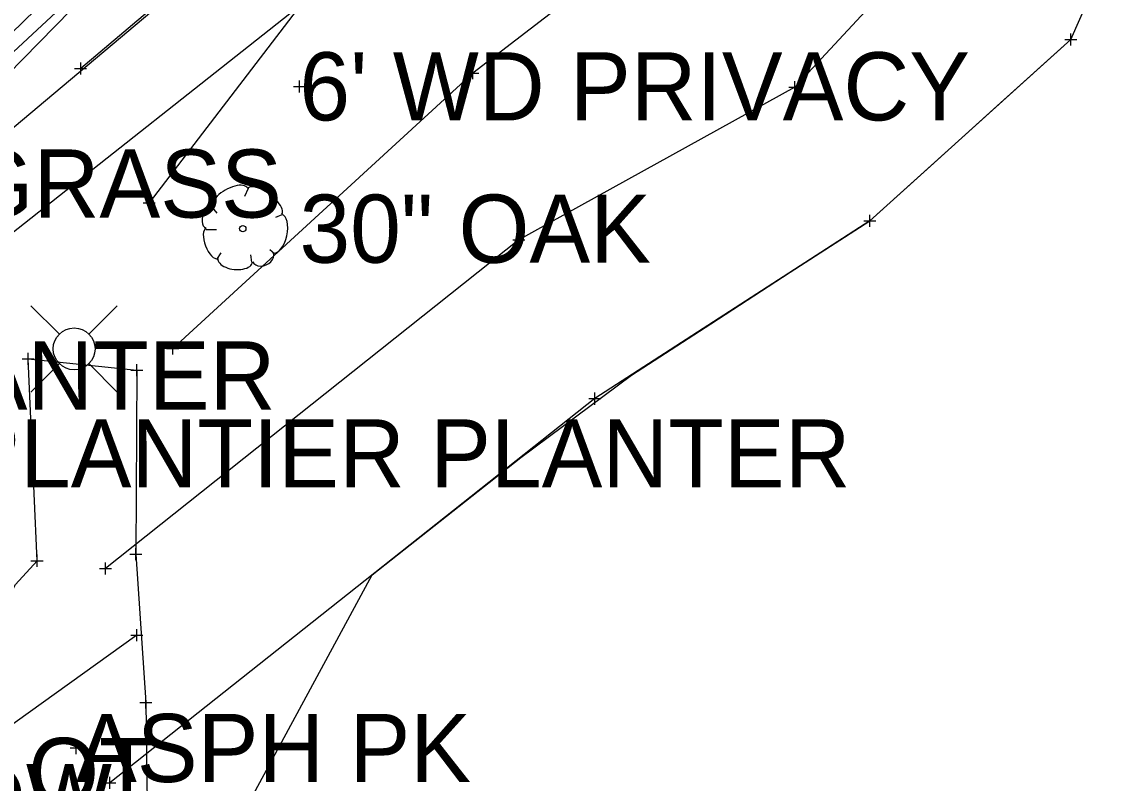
# Model space of a CAD drawing. Extents: x -1 to 1157254, y -1 to 2021979.
# Drawn here: x 1147580 to 1147695.1, y 2017383.4 to 2017463.9 of the extents above; entities that cross this region are included whole.
import ezdxf

# ---------------------------------------------------------------- set-up
doc = ezdxf.new("R2010")
doc.units = 0
for name, color, linetype in [('S_BUILDING_ANNOT', 7, 'Continuous'), ('S_CAL_CORNER_ANNOT', 7, 'Continuous'), ('S_CATCH_BASIN', 7, 'Continuous'), ('S_CTL_TABLE', 7, 'Continuous'), ('S_CURB', 7, 'Continuous'), ('S_DRIVEWAY_ANNOT', 7, 'Continuous'), ('S_DROP_INLET', 7, 'Continuous'), ('S_EDGE_BITUMINOUS_ANNOT', 7, 'Continuous'), ('S_EDGE_PAVEMENT_ANNOT', 7, 'Continuous'), ('S_FENCE', 7, 'Continuous'), ('S_GAS_PUMP_ISLAND_ANNOT', 7, 'Continuous'), ('S_GATE', 7, 'Continuous'), ('S_GATE_ANNOT', 7, 'Continuous')]:
    doc.layers.add(name, color=color, linetype=linetype)

msp = doc.modelspace()

# ---------------------------------------------------------------- linework, layer by layer
at = {"layer": 'S_BUILDING_ANNOT'}
for p, q in [((1147608.73, 2017457.08), (1147610, 2017457.08)), ((1147609.37, 2017456.44), (1147609.36, 2017457.71)), ((1147609.36, 2017457.08), (1147609.36, 2017457.08)), ((1147580.05, 2017428.27), (1147581.32, 2017428.28)), ((1147580.69, 2017427.64), (1147580.69, 2017428.91)), ((1147580.69, 2017428.27), (1147580.69, 2017428.27)), ((1147591.54, 2017427.09), (1147592.81, 2017427.09)), ((1147592.17, 2017426.45), (1147592.17, 2017427.72)), ((1147592.17, 2017427.09), (1147592.17, 2017427.09)), ((1147581.64, 2017406.31), (1147581.64, 2017407.59)), ((1147591.43, 2017407.65), (1147592.7, 2017407.65)), ((1147592.07, 2017407.01), (1147592.07, 2017408.28)), ((1147592.07, 2017407.65), (1147592.07, 2017407.65)), ((1147581, 2017406.95), (1147582.28, 2017406.95)), ((1147581.64, 2017406.95), (1147581.64, 2017406.95)), ((1147593.15, 2017391.33), (1147593.14, 2017392.6)), ((1147592.51, 2017391.96), (1147593.78, 2017391.96)), ((1147593.14, 2017391.96), (1147593.14, 2017391.96)), ((1147585.13, 2017387.16), (1147586.4, 2017387.16)), ((1147585.76, 2017386.52), (1147585.76, 2017387.8)), ((1147585.76, 2017387.16), (1147585.76, 2017387.16))]:
    msp.add_line(p, q, dxfattribs=at)
at = {"layer": 'S_CAL_CORNER_ANNOT'}
msp.add_lwpolyline([(1148176.11, 2017926.04), (1148136.14, 2017895.28), (1148103.22, 2017868.95), (1148054.86, 2017832.59), (1147994.13, 2017784.96), (1147955.31, 2017755.81), (1147823.06, 2017654.27), (1147729.59, 2017581.35), (1147643.02, 2017515.61), (1147594.54, 2017475.05), (1147501.21, 2017388.35), (1147435.29, 2017328.79), (1147395.53, 2017293.46), (1147348.75, 2017254.13), (1147258.66, 2017171.57), (1147166.99, 2017089.79), (1147151.24, 2017076.13), (1147027.41, 2016982.56), (1146975.56, 2016939.41), (1146851.18, 2016835.15), (1146821.23, 2016867.05), (1146788.36, 2016903.2)], dxfattribs=at)
at = {"layer": 'S_CATCH_BASIN'}
for p, q in [((1147583.97, 2017430.92), (1147580.98, 2017433.9)), ((1147587.14, 2017430.92), (1147590.12, 2017433.9)), ((1147583.97, 2017427.74), (1147580.98, 2017424.76)), ((1147587.14, 2017427.74), (1147590.12, 2017424.76))]:
    msp.add_line(p, q, dxfattribs=at)
msp.add_circle((1147585.56, 2017429.34), 2.21, dxfattribs=at)
at = {"layer": 'S_CTL_TABLE'}
for p, q in [((1147690.23, 2017462.03), (1147691.5, 2017462.03)), ((1147690.86, 2017461.4), (1147690.86, 2017462.67)), ((1147690.86, 2017462.03), (1147690.86, 2017462.03)), ((1147586.25, 2017458.33), (1147586.25, 2017459.6)), ((1147585.61, 2017458.96), (1147586.88, 2017458.96)), ((1147586.25, 2017458.96), (1147586.25, 2017458.96)), ((1147627.04, 2017458.48), (1147628.32, 2017458.48)), ((1147627.68, 2017457.84), (1147627.68, 2017459.11)), ((1147627.68, 2017458.48), (1147627.68, 2017458.48)), ((1147661.08, 2017456.99), (1147662.35, 2017457)), ((1147661.71, 2017456.36), (1147661.71, 2017457.63)), ((1147661.71, 2017456.99), (1147661.71, 2017456.99)), ((1147592.85, 2017444.77), (1147594.12, 2017444.78)), ((1147593.49, 2017444.14), (1147593.49, 2017445.41)), ((1147593.49, 2017444.78), (1147593.49, 2017444.78)), ((1147669.61, 2017442.23), (1147669.61, 2017443.51)), ((1147668.98, 2017442.87), (1147670.25, 2017442.87)), ((1147669.61, 2017442.87), (1147669.61, 2017442.87)), ((1147631.91, 2017440.85), (1147633.19, 2017440.86)), ((1147632.55, 2017440.22), (1147632.55, 2017441.49)), ((1147632.55, 2017440.86), (1147632.55, 2017440.86)), ((1147595.33, 2017429.37), (1147596.61, 2017429.38)), ((1147595.97, 2017428.74), (1147595.97, 2017430.01)), ((1147595.97, 2017429.37), (1147595.97, 2017429.37)), ((1147639.94, 2017424.08), (1147641.21, 2017424.08)), ((1147640.58, 2017423.44), (1147640.58, 2017424.71)), ((1147640.58, 2017424.08), (1147640.58, 2017424.08)), ((1147588.86, 2017405.5), (1147588.86, 2017406.77)), ((1147588.23, 2017406.13), (1147589.5, 2017406.14)), ((1147588.86, 2017406.14), (1147588.86, 2017406.14)), ((1147592.17, 2017398.45), (1147592.17, 2017399.73)), ((1147591.54, 2017399.09), (1147592.81, 2017399.09)), ((1147592.17, 2017399.09), (1147592.17, 2017399.09)), ((1147588.69, 2017383.49), (1147589.96, 2017383.49)), ((1147589.32, 2017382.85), (1147589.32, 2017384.13)), ((1147589.32, 2017383.49), (1147589.32, 2017383.49))]:
    msp.add_line(p, q, dxfattribs=at)
at = {"layer": 'S_CURB'}
for p, q in [((1147603.93, 2017446.28), (1147603.54, 2017445.43)), ((1147600.13, 2017444.27), (1147600.64, 2017443.69)), ((1147607.49, 2017443.5), (1147606.83, 2017443.22)), ((1147599.48, 2017441.95), (1147600.6, 2017441.95)), ((1147606.72, 2017439.39), (1147606.25, 2017439.82)), ((1147600.64, 2017438.77), (1147601.1, 2017439.47)), ((1147604.32, 2017438.5), (1147604.24, 2017439.27))]:
    msp.add_line(p, q, dxfattribs=at)
msp.add_circle((1147603.37, 2017442.04), 0.34, dxfattribs=at)
for centre, major_axis, ratio, start_param, end_param in [((1147602.04, 2017445.24), (1.86, 1.08), 0.471018, 0, 3.141593), ((1147605.69, 2017444.92), (-1.81, 1.36), 0.405113, 3.141593, 6.283186), ((1147599.8, 2017443.13), (0.31, 1.03), 0.646762, 0, 3.141593), ((1147607.04, 2017441.51), (0.46, 2.04), 0.482994, 3.141593, 6.283185), ((1147600.11, 2017440.48), (-0.61, 1.6), 0.420543, 6.283185, 9.424777), ((1147602.57, 2017438.7), (-1.83, 0.19), 0.529943, 0, 3.141593), ((1147605.52, 2017438.99), (1.09, 0.46), 0.711534, 3.141592, 6.283185)]:
    msp.add_ellipse(centre, major_axis=major_axis, ratio=ratio, start_param=start_param, end_param=end_param, dxfattribs=at)
at = {"layer": 'S_DRIVEWAY_ANNOT'}
for points in [[(1147744.55, 2017594.5), (1147743.32, 2017593.74), (1147727.5, 2017582.83), (1147686.46, 2017550.47), (1147642.4, 2017515.31), (1147602.36, 2017485.52), (1147573.62, 2017457.57), (1147547.71, 2017425.72), (1147524.37, 2017404.2), (1147507.72, 2017393.36), (1147500.71, 2017387.54)], [(1147745.21, 2017593.73), (1147744.12, 2017592.13), (1147729.54, 2017581.38), (1147687.38, 2017548.91), (1147643.2, 2017513.75), (1147603.77, 2017484.13), (1147575.1, 2017454.86), (1147550.3, 2017422.65), (1147525.8, 2017403.16), (1147509.6, 2017391.63), (1147502.19, 2017385.52)]]:
    msp.add_lwpolyline(points, dxfattribs=at)
at = {"layer": 'S_DROP_INLET'}
msp.add_lwpolyline([(1148195.53, 2017935.77), (1148138.82, 2017892.99), (1148034.43, 2017809.59), (1147909.47, 2017714.32), (1147828.88, 2017654.71), (1147681.29, 2017538.62), (1147545.03, 2017424.01), (1147436.65, 2017326.84), (1147356.29, 2017257.74), (1147237.67, 2017148.84), (1147152.37, 2017082.27), (1147079.41, 2017020.24), (1146950.46, 2016911.58), (1146849.38, 2016826.65), (1146763.18, 2016745.2), (1146663.11, 2016665.75), (1146626.02, 2016634.68), (1146520.54, 2016557.46), (1146484.38, 2016531.03)], dxfattribs=at)
at = {"layer": 'S_EDGE_BITUMINOUS_ANNOT'}
for points in [[(1147951.16, 2017743.84), (1147932.24, 2017730.7), (1147886.14, 2017697.45), (1147865.71, 2017680.18), (1147835.66, 2017656.15), (1147820.9, 2017643.7), (1147799.55, 2017627.84), (1147780.53, 2017613.01), (1147736.25, 2017579.76), (1147715.29, 2017562.38), (1147697.03, 2017548.28), (1147677.68, 2017533.27), (1147656.86, 2017517.37), (1147634.25, 2017499.07), (1147605.81, 2017475.51), (1147586.25, 2017458.96)], [(1147756.26, 2017583.18), (1147730.85, 2017563.1), (1147707.54, 2017545.7), (1147684.9, 2017528.32), (1147663.15, 2017510.71), (1147639.42, 2017492.38), (1147615.11, 2017473.05), (1147593.49, 2017444.78)], [(1147764.65, 2017571.56), (1147742.77, 2017548.64), (1147719.96, 2017530.91), (1147693.94, 2017515.11), (1147670.69, 2017498.51), (1147650.4, 2017475.95), (1147627.68, 2017458.48), (1147595.97, 2017429.37)], [(1147767.64, 2017553.27), (1147754.63, 2017533.94), (1147728.1, 2017519.4), (1147705.79, 2017497.16), (1147681.77, 2017478.61), (1147661.71, 2017456.99), (1147632.55, 2017440.86), (1147588.86, 2017406.14)], [(1147690.86, 2017462.03), (1147669.61, 2017442.87), (1147640.58, 2017424.08), (1147589.32, 2017383.49)], [(1147592.17, 2017399.09), (1147569.44, 2017382.78), (1147536.22, 2017355.76), (1147514.11, 2017335.99), (1147488.88, 2017309.12), (1147476.22, 2017295.79)]]:
    msp.add_lwpolyline(points, dxfattribs=at)
at = {"layer": 'S_EDGE_PAVEMENT_ANNOT'}
msp.add_lwpolyline([(1147561.2, 2017385.43), (1147564.02, 2017383.26), (1147566.2, 2017384.12), (1147568.92, 2017386.54), (1147568.61, 2017389.88), (1147568.89, 2017391.68), (1147561.01, 2017399), (1147558.23, 2017402.39), (1147569.68, 2017412.15), (1147578.38, 2017402.61), (1147579.37, 2017404.43), (1147581.64, 2017406.95), (1147580.69, 2017428.27), (1147592.17, 2017427.09), (1147592.07, 2017407.65), (1147593.14, 2017391.96), (1147593.78, 2017344.02)], dxfattribs=at)
at = {"layer": 'S_FENCE'}
msp.add_lwpolyline([(1148182.05, 2017918.06), (1148146.03, 2017882.74), (1148036.88, 2017800.65), (1147915.13, 2017710.9), (1147841.97, 2017653.39), (1147689.75, 2017529.1), (1147550.85, 2017419.33), (1147452.64, 2017321.35), (1147370.71, 2017243.52), (1147258.33, 2017138.3), (1147166.15, 2017078.02), (1147070.18, 2016992.83), (1146962.81, 2016905.87), (1146854.86, 2016827.91), (1146747.33, 2016742.81), (1146665.82, 2016680.99), (1146623.06, 2016638.6), (1146514.26, 2016556.71), (1146391.39, 2016471.4), (1146322.08, 2016427.51), (1146235.84, 2016374), (1146176.66, 2016335.01), (1146181.42, 2016326.5)], dxfattribs=at)
at = {"layer": 'S_GAS_PUMP_ISLAND_ANNOT'}
msp.add_lwpolyline([(1147593.54, 2017362.01), (1147617.06, 2017405.46), (1147624.9, 2017411.66), (1147632.74, 2017417.87), (1147644.43, 2017426.57), (1147652.83, 2017432), (1147661.22, 2017437.44), (1147669.61, 2017442.87), (1147676.02, 2017448.64), (1147683.44, 2017455.34), (1147690.86, 2017462.03), (1147706.86, 2017498.22), (1147754.25, 2017513.02), (1147761.51, 2017519.34), (1147769.06, 2017525.89), (1147767.64, 2017553.27), (1147801.95, 2017566.18), (1147819.42, 2017552.28), (1147851.09, 2017589.31), (1147857.63, 2017595.42), (1147864.93, 2017602.24), (1147872.24, 2017609.07)], dxfattribs=at)

# ---------------------------------------------------------------- texts
at = {"layer": 'S_GATE'}
for s, p in [("6' WD PRIVACY", (1147609.36, 2017453.48)), ('GRASS', (1147573.79, 2017443.21)), ('PLANTER', (1147562.42, 2017422.93)), ('PLANTIER PLANTER', (1147573.42, 2017414.69)), ('ASPH PK', (1147585.76, 2017383.56)), ('GRASS LOT', (1147538.96, 2017381.03)), ('ASPH DW', (1147544.62, 2017378.27))]:
    msp.add_text(s, height=7.2, dxfattribs=at).set_placement(p)
at = {"layer": 'S_GATE_ANNOT'}
msp.add_text('30" OAK', height=7.2, dxfattribs=at).set_placement((1147609.37, 2017438.44))

doc.saveas('drawing.dxf')
